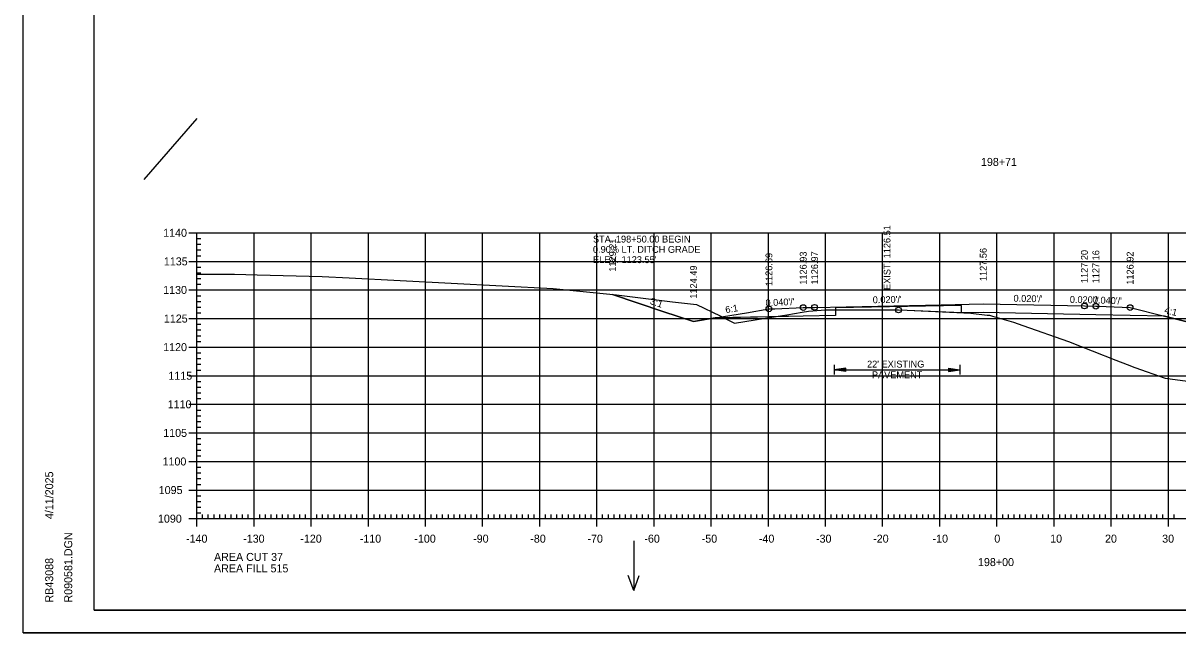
# Model space of a CAD drawing. Extents: x 1322838 to 1324533, y 339903 to 351025.
# Drawn here: x 1323533.3 to 1323735.4, y 350385.3 to 350491.9 of the extents above; entities that cross this region are included whole.
import ezdxf

# ---------------------------------------------------------------- set-up
doc = ezdxf.new("R2010")
doc.units = 0
for name, color, linetype in [('R_Alt Surface', 7, 'Continuous'), ('R_Axis', 7, 'Continuous'), ('R_Axis Annot', 7, 'Continuous'), ('R_Exist Surface', 7, 'Continuous'), ('R_Fin Surface', 7, 'Continuous'), ('R_Fin Surface Annot', 7, 'Continuous'), ('R_Grid', 7, 'Continuous'), ('R_No Plot', 7, 'Continuous'), ('R_Water Annot', 7, 'Continuous'), ('R_Xsect Elev', 7, 'Continuous')]:
    doc.layers.add(name, color=color, linetype=linetype)

msp = doc.modelspace()

# ---------------------------------------------------------------- linework, layer by layer
at = {"layer": 'R_Alt Surface'}
msp.add_lwpolyline([(1323733.02, 350440.67), (1323721.02, 350440.91), (1323701.32, 350441.3), (1323697.5, 350441.23), (1323697.49, 350442.56), (1323675.49, 350442.12), (1323675.48, 350440.79), (1323669.82, 350440.67), (1323654.41, 350440.36)], dxfattribs=at)
at = {"layer": 'R_Axis'}
for p, q in [((1323562.32, 350455.25), (1323565.12, 350455.25)), ((1323563.72, 350405.25), (1323563.72, 350455.25)), ((1323563.72, 350454.25), (1323564.42, 350454.25)), ((1323563.72, 350453.25), (1323564.42, 350453.25)), ((1323563.72, 350452.25), (1323564.42, 350452.25)), ((1323562.32, 350450.25), (1323565.12, 350450.25)), ((1323563.72, 350451.25), (1323564.42, 350451.25)), ((1323563.72, 350449.25), (1323564.42, 350449.25)), ((1323563.72, 350448.25), (1323564.42, 350448.25)), ((1323563.72, 350447.25), (1323564.42, 350447.25)), ((1323563.72, 350446.25), (1323564.42, 350446.25)), ((1323562.32, 350445.25), (1323565.12, 350445.25)), ((1323563.72, 350444.25), (1323564.42, 350444.25)), ((1323563.72, 350443.25), (1323564.42, 350443.25)), ((1323563.72, 350442.25), (1323564.42, 350442.25)), ((1323562.32, 350440.25), (1323565.12, 350440.25)), ((1323563.72, 350441.25), (1323564.42, 350441.25)), ((1323563.72, 350439.25), (1323564.42, 350439.25)), ((1323563.72, 350438.25), (1323564.42, 350438.25)), ((1323563.72, 350437.25), (1323564.42, 350437.25)), ((1323563.72, 350436.25), (1323564.42, 350436.25)), ((1323562.32, 350435.25), (1323565.12, 350435.25)), ((1323563.72, 350434.25), (1323564.42, 350434.25)), ((1323563.72, 350433.25), (1323564.42, 350433.25)), ((1323563.72, 350432.25), (1323564.42, 350432.25)), ((1323562.32, 350430.25), (1323565.12, 350430.25)), ((1323563.72, 350431.25), (1323564.42, 350431.25)), ((1323563.72, 350429.25), (1323564.42, 350429.25)), ((1323563.72, 350428.25), (1323564.42, 350428.25)), ((1323563.72, 350427.25), (1323564.42, 350427.25)), ((1323563.72, 350426.25), (1323564.42, 350426.25)), ((1323562.32, 350425.25), (1323565.12, 350425.25)), ((1323563.72, 350424.25), (1323564.42, 350424.25)), ((1323563.72, 350423.25), (1323564.42, 350423.25)), ((1323563.72, 350422.25), (1323564.42, 350422.25)), ((1323562.32, 350420.25), (1323565.12, 350420.25)), ((1323563.72, 350421.25), (1323564.42, 350421.25)), ((1323563.72, 350419.25), (1323564.42, 350419.25)), ((1323563.72, 350418.25), (1323564.42, 350418.25)), ((1323563.72, 350417.25), (1323564.42, 350417.25)), ((1323563.72, 350416.25), (1323564.42, 350416.25)), ((1323562.32, 350415.25), (1323565.12, 350415.25)), ((1323563.72, 350414.25), (1323564.42, 350414.25)), ((1323563.72, 350413.25), (1323564.42, 350413.25)), ((1323563.72, 350412.25), (1323564.42, 350412.25)), ((1323562.32, 350410.25), (1323565.12, 350410.25)), ((1323563.72, 350411.25), (1323564.42, 350411.25)), ((1323563.72, 350409.25), (1323564.42, 350409.25)), ((1323563.72, 350408.25), (1323564.42, 350408.25)), ((1323563.72, 350407.25), (1323564.42, 350407.25)), ((1323563.72, 350403.85), (1323563.72, 350406.65)), ((1323563.72, 350406.25), (1323564.42, 350406.25)), ((1323564.72, 350405.25), (1323564.72, 350405.95)), ((1323565.72, 350405.25), (1323565.72, 350405.95)), ((1323566.72, 350405.25), (1323566.72, 350405.95)), ((1323567.72, 350405.25), (1323567.72, 350405.95)), ((1323568.72, 350405.25), (1323568.72, 350405.95)), ((1323569.72, 350405.25), (1323569.72, 350405.95)), ((1323570.72, 350405.25), (1323570.72, 350405.95)), ((1323571.72, 350405.25), (1323571.72, 350405.95)), ((1323572.72, 350405.25), (1323572.72, 350405.95)), ((1323573.72, 350403.85), (1323573.72, 350406.65)), ((1323574.72, 350405.25), (1323574.72, 350405.95)), ((1323575.72, 350405.25), (1323575.72, 350405.95)), ((1323576.72, 350405.25), (1323576.72, 350405.95)), ((1323577.72, 350405.25), (1323577.72, 350405.95)), ((1323578.72, 350405.25), (1323578.72, 350405.95)), ((1323579.72, 350405.25), (1323579.72, 350405.95)), ((1323580.72, 350405.25), (1323580.72, 350405.95)), ((1323581.72, 350405.25), (1323581.72, 350405.95)), ((1323582.72, 350405.25), (1323582.72, 350405.95)), ((1323583.72, 350403.85), (1323583.72, 350406.65)), ((1323584.72, 350405.25), (1323584.72, 350405.95)), ((1323585.72, 350405.25), (1323585.72, 350405.95)), ((1323586.72, 350405.25), (1323586.72, 350405.95)), ((1323587.72, 350405.25), (1323587.72, 350405.95)), ((1323588.72, 350405.25), (1323588.72, 350405.95)), ((1323589.72, 350405.25), (1323589.72, 350405.95)), ((1323590.72, 350405.25), (1323590.72, 350405.95)), ((1323591.72, 350405.25), (1323591.72, 350405.95)), ((1323592.72, 350405.25), (1323592.72, 350405.95)), ((1323593.72, 350403.85), (1323593.72, 350406.65)), ((1323594.72, 350405.25), (1323594.72, 350405.95)), ((1323595.72, 350405.25), (1323595.72, 350405.95)), ((1323596.72, 350405.25), (1323596.72, 350405.95)), ((1323597.72, 350405.25), (1323597.72, 350405.95)), ((1323598.72, 350405.25), (1323598.72, 350405.95)), ((1323599.72, 350405.25), (1323599.72, 350405.95)), ((1323600.72, 350405.25), (1323600.72, 350405.95)), ((1323601.72, 350405.25), (1323601.72, 350405.95)), ((1323602.72, 350405.25), (1323602.72, 350405.95)), ((1323603.72, 350403.85), (1323603.72, 350406.65)), ((1323604.72, 350405.25), (1323604.72, 350405.95)), ((1323605.72, 350405.25), (1323605.72, 350405.95)), ((1323606.72, 350405.25), (1323606.72, 350405.95)), ((1323607.72, 350405.25), (1323607.72, 350405.95)), ((1323608.72, 350405.25), (1323608.72, 350405.95)), ((1323609.72, 350405.25), (1323609.72, 350405.95)), ((1323610.72, 350405.25), (1323610.72, 350405.95)), ((1323611.72, 350405.25), (1323611.72, 350405.95)), ((1323612.72, 350405.25), (1323612.72, 350405.95)), ((1323613.72, 350403.85), (1323613.72, 350406.65)), ((1323614.72, 350405.25), (1323614.72, 350405.95)), ((1323615.72, 350405.25), (1323615.72, 350405.95)), ((1323616.72, 350405.25), (1323616.72, 350405.95)), ((1323617.72, 350405.25), (1323617.72, 350405.95)), ((1323618.72, 350405.25), (1323618.72, 350405.95)), ((1323619.72, 350405.25), (1323619.72, 350405.95)), ((1323620.72, 350405.25), (1323620.72, 350405.95)), ((1323621.72, 350405.25), (1323621.72, 350405.95)), ((1323622.72, 350405.25), (1323622.72, 350405.95)), ((1323623.72, 350403.85), (1323623.72, 350406.65)), ((1323624.72, 350405.25), (1323624.72, 350405.95)), ((1323625.72, 350405.25), (1323625.72, 350405.95)), ((1323626.72, 350405.25), (1323626.72, 350405.95)), ((1323627.72, 350405.25), (1323627.72, 350405.95)), ((1323628.72, 350405.25), (1323628.72, 350405.95)), ((1323629.72, 350405.25), (1323629.72, 350405.95)), ((1323630.72, 350405.25), (1323630.72, 350405.95)), ((1323631.72, 350405.25), (1323631.72, 350405.95)), ((1323632.72, 350405.25), (1323632.72, 350405.95)), ((1323633.72, 350403.85), (1323633.72, 350406.65)), ((1323634.72, 350405.25), (1323634.72, 350405.95)), ((1323635.72, 350405.25), (1323635.72, 350405.95)), ((1323636.72, 350405.25), (1323636.72, 350405.95)), ((1323637.72, 350405.25), (1323637.72, 350405.95)), ((1323638.72, 350405.25), (1323638.72, 350405.95)), ((1323639.72, 350405.25), (1323639.72, 350405.95)), ((1323640.72, 350405.25), (1323640.72, 350405.95)), ((1323641.72, 350405.25), (1323641.72, 350405.95)), ((1323642.72, 350405.25), (1323642.72, 350405.95)), ((1323643.72, 350403.85), (1323643.72, 350406.65)), ((1323644.72, 350405.25), (1323644.72, 350405.95)), ((1323645.72, 350405.25), (1323645.72, 350405.95)), ((1323646.72, 350405.25), (1323646.72, 350405.95)), ((1323647.72, 350405.25), (1323647.72, 350405.95)), ((1323648.72, 350405.25), (1323648.72, 350405.95)), ((1323649.72, 350405.25), (1323649.72, 350405.95)), ((1323650.72, 350405.25), (1323650.72, 350405.95)), ((1323651.72, 350405.25), (1323651.72, 350405.95)), ((1323652.72, 350405.25), (1323652.72, 350405.95)), ((1323653.72, 350403.85), (1323653.72, 350406.65)), ((1323654.72, 350405.25), (1323654.72, 350405.95)), ((1323655.72, 350405.25), (1323655.72, 350405.95)), ((1323656.72, 350405.25), (1323656.72, 350405.95)), ((1323657.72, 350405.25), (1323657.72, 350405.95)), ((1323658.72, 350405.25), (1323658.72, 350405.95)), ((1323659.72, 350405.25), (1323659.72, 350405.95)), ((1323660.72, 350405.25), (1323660.72, 350405.95)), ((1323661.72, 350405.25), (1323661.72, 350405.95)), ((1323662.72, 350405.25), (1323662.72, 350405.95)), ((1323663.72, 350403.85), (1323663.72, 350406.65)), ((1323664.72, 350405.25), (1323664.72, 350405.95)), ((1323665.72, 350405.25), (1323665.72, 350405.95)), ((1323666.72, 350405.25), (1323666.72, 350405.95)), ((1323667.72, 350405.25), (1323667.72, 350405.95)), ((1323668.72, 350405.25), (1323668.72, 350405.95)), ((1323669.72, 350405.25), (1323669.72, 350405.95)), ((1323670.72, 350405.25), (1323670.72, 350405.95)), ((1323671.72, 350405.25), (1323671.72, 350405.95)), ((1323672.72, 350405.25), (1323672.72, 350405.95)), ((1323673.72, 350403.85), (1323673.72, 350406.65)), ((1323674.72, 350405.25), (1323674.72, 350405.95)), ((1323675.72, 350405.25), (1323675.72, 350405.95)), ((1323676.72, 350405.25), (1323676.72, 350405.95)), ((1323677.72, 350405.25), (1323677.72, 350405.95)), ((1323678.72, 350405.25), (1323678.72, 350405.95)), ((1323679.72, 350405.25), (1323679.72, 350405.95)), ((1323680.72, 350405.25), (1323680.72, 350405.95)), ((1323681.72, 350405.25), (1323681.72, 350405.95)), ((1323682.72, 350405.25), (1323682.72, 350405.95)), ((1323683.72, 350403.85), (1323683.72, 350406.65)), ((1323684.72, 350405.25), (1323684.72, 350405.95)), ((1323685.72, 350405.25), (1323685.72, 350405.95)), ((1323686.72, 350405.25), (1323686.72, 350405.95)), ((1323687.72, 350405.25), (1323687.72, 350405.95)), ((1323688.72, 350405.25), (1323688.72, 350405.95)), ((1323689.72, 350405.25), (1323689.72, 350405.95)), ((1323690.72, 350405.25), (1323690.72, 350405.95)), ((1323691.72, 350405.25), (1323691.72, 350405.95)), ((1323692.72, 350405.25), (1323692.72, 350405.95)), ((1323693.72, 350403.85), (1323693.72, 350406.65)), ((1323694.72, 350405.25), (1323694.72, 350405.95)), ((1323695.72, 350405.25), (1323695.72, 350405.95)), ((1323696.72, 350405.25), (1323696.72, 350405.95)), ((1323697.72, 350405.25), (1323697.72, 350405.95)), ((1323698.72, 350405.25), (1323698.72, 350405.95)), ((1323699.72, 350405.25), (1323699.72, 350405.95)), ((1323700.72, 350405.25), (1323700.72, 350405.95)), ((1323701.72, 350405.25), (1323701.72, 350405.95)), ((1323702.72, 350405.25), (1323702.72, 350405.95)), ((1323703.72, 350403.85), (1323703.72, 350406.65)), ((1323704.72, 350405.25), (1323704.72, 350405.95)), ((1323705.72, 350405.25), (1323705.72, 350405.95)), ((1323706.72, 350405.25), (1323706.72, 350405.95)), ((1323707.72, 350405.25), (1323707.72, 350405.95)), ((1323708.72, 350405.25), (1323708.72, 350405.95)), ((1323709.72, 350405.25), (1323709.72, 350405.95)), ((1323710.72, 350405.25), (1323710.72, 350405.95)), ((1323711.72, 350405.25), (1323711.72, 350405.95)), ((1323712.72, 350405.25), (1323712.72, 350405.95)), ((1323713.72, 350403.85), (1323713.72, 350406.65)), ((1323714.72, 350405.25), (1323714.72, 350405.95)), ((1323715.72, 350405.25), (1323715.72, 350405.95)), ((1323716.72, 350405.25), (1323716.72, 350405.95)), ((1323717.72, 350405.25), (1323717.72, 350405.95)), ((1323718.72, 350405.25), (1323718.72, 350405.95)), ((1323719.72, 350405.25), (1323719.72, 350405.95)), ((1323720.72, 350405.25), (1323720.72, 350405.95)), ((1323721.72, 350405.25), (1323721.72, 350405.95)), ((1323722.72, 350405.25), (1323722.72, 350405.95)), ((1323723.72, 350403.85), (1323723.72, 350406.65)), ((1323724.72, 350405.25), (1323724.72, 350405.95)), ((1323725.72, 350405.25), (1323725.72, 350405.95)), ((1323726.72, 350405.25), (1323726.72, 350405.95)), ((1323727.72, 350405.25), (1323727.72, 350405.95)), ((1323728.72, 350405.25), (1323728.72, 350405.95)), ((1323729.72, 350405.25), (1323729.72, 350405.95)), ((1323730.72, 350405.25), (1323730.72, 350405.95)), ((1323731.72, 350405.25), (1323731.72, 350405.95)), ((1323732.72, 350405.25), (1323732.72, 350405.95)), ((1323733.72, 350403.85), (1323733.72, 350406.65)), ((1323734.72, 350405.25), (1323734.72, 350405.95)), ((1323562.32, 350405.25), (1323565.12, 350405.25)), ((1323563.72, 350405.25), (1323843.72, 350405.25))]:
    msp.add_line(p, q, dxfattribs=at)
at = {"layer": 'R_Axis Annot'}
for p, q in [((1323675.25, 350432.15), (1323675.25, 350430.45)), ((1323697.25, 350432.15), (1323697.25, 350430.45)), ((1323677.25, 350431.6), (1323675.25, 350431.3)), ((1323677.25, 350431), (1323675.25, 350431.3)), ((1323675.25, 350431.3), (1323697.25, 350431.3)), ((1323677.25, 350431.55), (1323675.59, 350431.3)), ((1323677.25, 350431.05), (1323675.59, 350431.3)), ((1323677.25, 350431.5), (1323675.93, 350431.3)), ((1323677.25, 350431.1), (1323675.93, 350431.3)), ((1323677.25, 350431.45), (1323676.26, 350431.3)), ((1323677.25, 350431.15), (1323676.26, 350431.3)), ((1323677.25, 350431.4), (1323676.6, 350431.3)), ((1323677.25, 350431.2), (1323676.6, 350431.3)), ((1323677.25, 350431.35), (1323676.94, 350431.3)), ((1323677.25, 350431.25), (1323676.94, 350431.3)), ((1323677.25, 350431), (1323677.25, 350431.6)), ((1323695.25, 350431.6), (1323697.25, 350431.3)), ((1323695.25, 350431.6), (1323695.25, 350431)), ((1323695.25, 350431.55), (1323696.92, 350431.3)), ((1323695.25, 350431.5), (1323696.58, 350431.3)), ((1323695.25, 350431.45), (1323696.24, 350431.3)), ((1323695.25, 350431.4), (1323695.9, 350431.3)), ((1323695.25, 350431.35), (1323695.57, 350431.3)), ((1323695.25, 350431), (1323697.25, 350431.3)), ((1323695.25, 350431.2), (1323695.9, 350431.3)), ((1323695.25, 350431.1), (1323696.58, 350431.3)), ((1323695.25, 350431.05), (1323696.92, 350431.3)), ((1323695.25, 350431.15), (1323696.24, 350431.3)), ((1323695.25, 350431.25), (1323695.57, 350431.3))]:
    msp.add_line(p, q, dxfattribs=at)
at = {"layer": 'R_Exist Surface'}
msp.add_lwpolyline([(1323563.72, 350448.04), (1323570.29, 350448), (1323574.27, 350447.88), (1323585.63, 350447.59), (1323590.38, 350447.36), (1323626.07, 350445.51), (1323627.25, 350445.4), (1323637.15, 350444.38), (1323646.92, 350443.2), (1323651.16, 350442.71), (1323655.27, 350440.75), (1323657.81, 350439.44), (1323663.22, 350440.33), (1323666.95, 350440.93), (1323669.61, 350441.35), (1323670.77, 350441.53), (1323672.95, 350441.69), (1323673.73, 350441.75), (1323684.76, 350441.75), (1323686.49, 350441.75), (1323687.99, 350441.69), (1323699.17, 350441.22), (1323701.98, 350440.87), (1323702.41, 350440.82), (1323702.95, 350440.66), (1323706.59, 350439.64), (1323708.24, 350439.05), (1323716.24, 350436.21), (1323724.51, 350432.96), (1323726.52, 350432.2), (1323727.84, 350431.68), (1323733.13, 350429.83), (1323777.94, 350423.79)], dxfattribs=at)
at = {"layer": 'R_Fin Surface'}
msp.add_lwpolyline([(1323636.46, 350444.45), (1323645.27, 350441.51), (1323650.62, 350439.73), (1323654.41, 350440.36), (1323659.9, 350441.28), (1323663.82, 350441.93), (1323664.85, 350441.97), (1323669.82, 350442.17), (1323671.81, 350442.21), (1323671.82, 350442.21), (1323693.94, 350442.66), (1323701.32, 350442.8), (1323719.02, 350442.45), (1323721.02, 350442.41), (1323721.44, 350442.39), (1323727.02, 350442.17), (1323733.02, 350440.67), (1323737.92, 350439.44), (1323740.22, 350438.87), (1323757.8, 350433.01), (1323765.9, 350430.31), (1323774.46, 350427.46), (1323790.71, 350422.04)], dxfattribs=at)
at = {"layer": 'R_Grid'}
for p, q in [((1323563.72, 350455.25), (1323843.72, 350455.25)), ((1323563.72, 350405.25), (1323563.72, 350455.25)), ((1323573.72, 350405.25), (1323573.72, 350455.25)), ((1323583.72, 350405.25), (1323583.72, 350455.25)), ((1323593.72, 350405.25), (1323593.72, 350455.25)), ((1323603.72, 350405.25), (1323603.72, 350455.25)), ((1323613.72, 350405.25), (1323613.72, 350455.25)), ((1323623.72, 350405.25), (1323623.72, 350455.25)), ((1323633.72, 350405.25), (1323633.72, 350455.25)), ((1323643.72, 350405.25), (1323643.72, 350455.25)), ((1323653.72, 350405.25), (1323653.72, 350455.25)), ((1323663.72, 350405.25), (1323663.72, 350455.25)), ((1323673.72, 350405.25), (1323673.72, 350455.25)), ((1323683.72, 350405.25), (1323683.72, 350455.25)), ((1323693.72, 350405.25), (1323693.72, 350455.25)), ((1323703.72, 350405.25), (1323703.72, 350455.25)), ((1323713.72, 350405.25), (1323713.72, 350455.25)), ((1323723.72, 350405.25), (1323723.72, 350455.25)), ((1323733.72, 350405.25), (1323733.72, 350455.25)), ((1323563.72, 350450.25), (1323843.72, 350450.25)), ((1323563.72, 350445.25), (1323843.72, 350445.25)), ((1323563.72, 350440.25), (1323843.72, 350440.25)), ((1323563.72, 350435.25), (1323843.72, 350435.25)), ((1323563.72, 350430.25), (1323843.72, 350430.25)), ((1323563.72, 350425.25), (1323843.72, 350425.25)), ((1323563.72, 350420.25), (1323843.72, 350420.25)), ((1323563.72, 350415.25), (1323843.72, 350415.25)), ((1323563.72, 350410.25), (1323843.72, 350410.25)), ((1323563.72, 350405.25), (1323843.72, 350405.25))]:
    msp.add_line(p, q, dxfattribs=at)
at = {"layer": 'R_No Plot'}
for p, q in [((1323545.72, 350389.25), (1323545.72, 350594.71)), ((1323563.72, 350475.25), (1323554.43, 350464.6)), ((1323545.72, 350389.25), (1324014.98, 350389.25)), ((1323545.72, 350389.25), (1323545.72, 350389.25)), ((1323861.9, 350389.25), (1323545.72, 350389.25)), ((1323533.31, 350385.27), (1323866.65, 350385.27))]:
    msp.add_line(p, q, dxfattribs=at)
for points in [[(1323533.31, 350598.6), (1323866.65, 350598.6), (1323866.65, 350385.26), (1323533.31, 350385.26)], [(1323779.64, 350594.71), (1323779.64, 350584.83), (1323815.37, 350584.83), (1323815.37, 350581.91), (1323838.57, 350581.91), (1323838.57, 350557.57), (1323861.9, 350557.57), (1323861.9, 350389.25), (1323545.72, 350389.25), (1323545.72, 350594.71)], [(1323636.46, 350444.45), (1323637.15, 350444.38), (1323646.92, 350443.2), (1323651.16, 350442.71), (1323655.27, 350440.75), (1323655.95, 350440.4), (1323654.41, 350440.36), (1323650.62, 350439.73), (1323645.27, 350441.51)], [(1323675.49, 350441.75), (1323684.76, 350441.75), (1323686.49, 350441.75), (1323687.99, 350441.69), (1323697.5, 350441.29), (1323697.49, 350442.56), (1323675.49, 350442.12)], [(1323655.95, 350440.4), (1323657.81, 350439.44), (1323663.22, 350440.33), (1323664.71, 350440.57)], [(1323664.71, 350440.57), (1323666.95, 350440.93), (1323669.61, 350441.35), (1323670.77, 350441.53), (1323672.95, 350441.69), (1323673.73, 350441.75), (1323675.49, 350441.75), (1323675.48, 350440.79), (1323669.82, 350440.67)], [(1323697.5, 350441.29), (1323698.46, 350441.25), (1323697.5, 350441.23)], [(1323698.46, 350441.25), (1323699.17, 350441.22), (1323701.98, 350440.87), (1323702.41, 350440.82), (1323702.95, 350440.66), (1323706.59, 350439.64), (1323708.24, 350439.05), (1323716.24, 350436.21), (1323724.51, 350432.96), (1323726.52, 350432.2), (1323727.84, 350431.68), (1323733.13, 350429.83), (1323777.94, 350423.79), (1323790.71, 350422.04), (1323774.46, 350427.46), (1323765.9, 350430.31), (1323757.8, 350433.01), (1323740.22, 350438.87), (1323737.92, 350439.44), (1323733.02, 350440.67), (1323721.02, 350440.91), (1323701.32, 350441.3)]]:
    msp.add_lwpolyline(points, close=True, dxfattribs=at)
for centre in [(1323663.82, 350441.93), (1323669.82, 350442.17), (1323671.81, 350442.21), (1323686.49, 350441.75), (1323719.02, 350442.45), (1323721.02, 350442.41), (1323727.02, 350442.17)]:
    msp.add_circle(centre, 0.5, dxfattribs=at)
at = {"layer": 'R_Water Annot'}
for p, q in [((1323640.15, 350401.35), (1323640.15, 350392.66)), ((1323640.15, 350392.66), (1323639.18, 350395.32)), ((1323640.15, 350392.66), (1323641.12, 350395.32))]:
    msp.add_line(p, q, dxfattribs=at)

# ---------------------------------------------------------------- texts
at = {"layer": 'R_Axis Annot'}
for s, height, p in [('198+71', 1.4, (1323700.92, 350466.95)), ('1140', 1.4, (1323557.82, 350454.55)), ('1135', 1.4, (1323557.94, 350449.55)), ('1130', 1.4, (1323557.82, 350444.55)), ('1125', 1.4, (1323557.94, 350439.55)), ('1120', 1.4, (1323557.82, 350434.55)), ("22' EXISTING ", 1.2, (1323680.99, 350431.68)), ('1115', 1.4, (1323558.73, 350429.55)), ('PAVEMENT', 1.2, (1323681.84, 350429.81)), ('1110', 1.4, (1323558.61, 350424.55)), ('1105', 1.4, (1323557.83, 350419.55)), ('1100', 1.4, (1323557.71, 350414.55)), ('1095', 1.4, (1323557.04, 350409.55)), ('1090', 1.4, (1323556.91, 350404.55)), ('-140', 1.4, (1323561.82, 350401.05)), ('-130', 1.4, (1323571.82, 350401.05)), ('-120', 1.4, (1323581.82, 350401.05)), ('-110', 1.4, (1323592.22, 350401.05)), ('-100', 1.4, (1323601.77, 350401.05)), ('-90', 1.4, (1323612.06, 350401.05)), ('-80', 1.4, (1323622.06, 350401.05)), ('-70', 1.4, (1323632.06, 350401.05)), ('-60', 1.4, (1323642.02, 350401.05)), ('-50', 1.4, (1323652.06, 350401.05)), ('-40', 1.4, (1323662.06, 350401.05)), ('-30', 1.4, (1323672.06, 350401.05)), ('-20', 1.4, (1323682.06, 350401.05)), ('-10', 1.4, (1323692.45, 350401.05)), ('0', 1.4, (1323703.26, 350401.05)), ('10', 1.4, (1323713.03, 350401.05)), ('20', 1.4, (1323722.63, 350401.05)), ('30', 1.4, (1323732.63, 350401.05)), ('AREA CUT 37', 1.4, (1323566.72, 350397.85)), ('198+00', 1.4, (1323700.4, 350396.95)), ('AREA FILL 515', 1.4, (1323566.72, 350395.85))]:
    msp.add_text(s, height=height, dxfattribs=at).set_placement(p)
at = {"layer": 'R_Fin Surface Annot'}
for s, rotation, p in [('1129.21', 90, (1323637.06, 350448.45)), ('1127.56', 90, (1323701.92, 350446.8)), ('1127.20', 90, (1323719.62, 350446.45)), ('1127.16', 90, (1323721.62, 350446.41)), ('1126.69', 90, (1323664.42, 350445.93)), ('1126.93', 90, (1323670.42, 350446.17)), ('1126.97', 90, (1323672.41, 350446.21)), ('1126.92', 90, (1323727.62, 350446.17)), ('1124.49', 90, (1323651.22, 350443.73)), ("0.020'/'", 1.1457, (1323681.99, 350442.92)), ("0.020'/'", 358.8542, (1323706.61, 350443.2)), ("0.020'/'", 358.8547, (1323716.46, 350443)), ("0.040'/'", 357.7094, (1323720.48, 350442.93)), ('3:1', 341.5652, (1323642.9, 350442.83)), ('6:1', 9.4625, (1323656.29, 350441.18)), ("0.040'/'", 2.2907, (1323663.24, 350442.41)), ('4:1', 345.9635, (1323732.93, 350441.21))]:
    msp.add_text(s, height=1.2, rotation=rotation, dxfattribs=at).set_placement(p)
at = {"layer": 'R_No Plot'}
for s, p in [('STA. 198+50.00 BEGIN', (1323633.03, 350453.55)), ('0.90% LT. DITCH GRADE', (1323633.03, 350451.75)), ("ELEV. 1123.55'", (1323633.03, 350449.95))]:
    msp.add_text(s, height=1.2, dxfattribs=at).set_placement(p)
for s, p in [('4/11/2025', (1323538.58, 350405.17)), ('R090581.DGN', (1323541.91, 350390.57)), ('RB43088', (1323538.58, 350390.57))]:
    msp.add_text(s, height=1.4, rotation=90, dxfattribs=at).set_placement(p)
at = {"layer": 'R_Xsect Elev'}
msp.add_text('EXIST. 1126.51', height=1.2, rotation=90, dxfattribs=at).set_placement((1323685.09, 350445.25))

doc.saveas('drawing.dxf')
